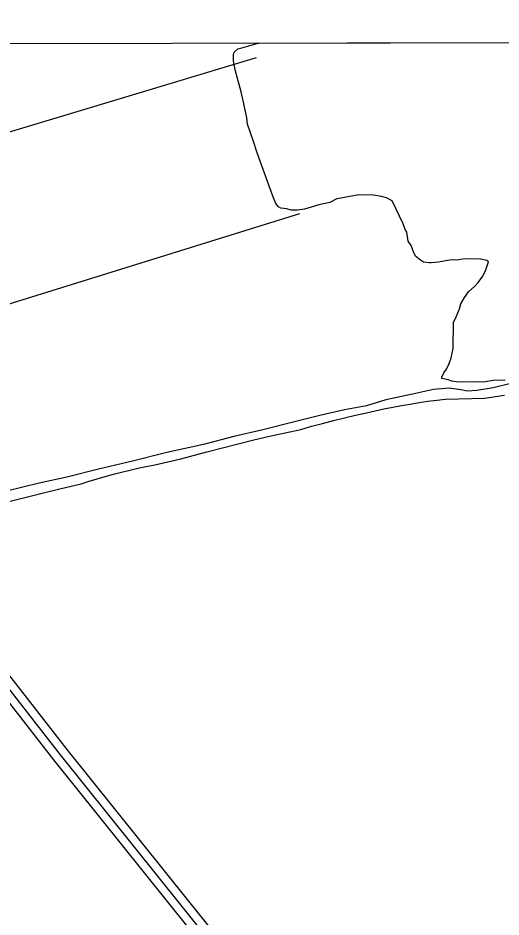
# Model space of a CAD drawing. Extents: x 3324104 to 3361979, y 612876 to 638273.
# Drawn here: x 3333625 to 3334490, y 634887 to 636496 of the extents above; entities that cross this region are included whole.
import ezdxf

# ---------------------------------------------------------------- set-up
doc = ezdxf.new("R2010")
doc.units = 0
for name, color, linetype in [('V-DTCH-CNTR', 7, 'Continuous'), ('V-GRID-FRAM', 7, 'Continuous'), ('V-ROAD-CNTR', 7, 'Continuous'), ('V-SITE-VEGE', 7, 'Continuous'), ('V-TOPO-SHOR', 7, 'Continuous')]:
    doc.layers.add(name, color=color, linetype=linetype)

msp = doc.modelspace()

# ---------------------------------------------------------------- linework, layer by layer
at = {"layer": 'V-DTCH-CNTR'}
msp.add_lwpolyline([(3333594.9, 635626.9), (3333630.8, 635636), (3333666.6, 635644.8), (3333702.5, 635653.5), (3333738.5, 635662), (3333752.8, 635666.7), (3333767.2, 635671.1), (3333781.6, 635675.4), (3333796.1, 635679.4), (3333810.7, 635683.2), (3333825.3, 635686.8), (3333839.9, 635690.1), (3333854.6, 635693.3), (3333870.3, 635696.4), (3333886, 635699.8), (3333901.6, 635703.3), (3333917.1, 635707.1), (3333932.6, 635711), (3333948, 635715.2), (3333963.4, 635719.5), (3333991.3, 635726.8), (3334019.2, 635733.8), (3334047.2, 635740.6), (3334075.2, 635747.2), (3334103.3, 635753.5), (3334131.4, 635759.6), (3334150.9, 635765.1), (3334170.4, 635770.4), (3334190, 635775.5), (3334209.7, 635780.2), (3334229.4, 635784.8), (3334249.2, 635789), (3334264.7, 635792.7), (3334280.3, 635796.1), (3334295.9, 635799.3), (3334311.6, 635802.3), (3334327.3, 635805), (3334343, 635807.5), (3334358.8, 635809.8), (3334374.6, 635811.8), (3334390.5, 635813.6), (3334459.9, 635815.5), (3334472, 635817.1), (3334484.1, 635819), (3334496.1, 635821)], dxfattribs=at)
at = {"layer": 'V-GRID-FRAM'}
msp.add_lwpolyline([(3328194.1, 636440.7), (3359767.9, 636495.9), (3359807.6, 618312.1), (3328217.9, 618256.9), (3328194.1, 636440.7)], dxfattribs=at)
at = {"layer": 'V-ROAD-CNTR'}
for points in [[(3337065, 634802.1), (3336610, 634460.9), (3336581.4, 634388.9), (3336581.9, 634317.6), (3336590.6, 634276.9), (3336595.7, 634202.1), (3336585.5, 634096.5), (3336580.4, 634022.6), (3336583.2, 633934.3), (3336586, 633871), (3336581.9, 633856.3), (3336127.4, 633490.8), (3335477.5, 632967.7), (3335473.8, 632972.1), (3334812.2, 633802), (3334513.2, 634183.1), (3334277.2, 634483.7), (3333713.4, 635186.6), (3333403.7, 635583.9), (3333381.8, 635628), (3333323.6, 635643.5)], [(3335462.2, 632962.6), (3334800.4, 633792.7), (3334501.4, 634173.8), (3334265.4, 634474.3), (3333701.6, 635177.3), (3333390.9, 635575.9), (3333371.4, 635615.2), (3333310.8, 635631.4), (3333276.5, 635582), (3333118.2, 635107.6), (3333098.2, 635098.7), (3333087.2, 635112), (3332809.6, 635583.9)], [(3335473.6, 632925.9), (3335473.6, 632925.9), (3335450.6, 632953.1), (3334788.7, 633783.4), (3334489.6, 634164.5), (3334253.7, 634465), (3333689.8, 635167.9), (3333378.2, 635567.8), (3333361, 635602.5), (3333317.1, 635614.2), (3333290, 635575.2), (3333130.3, 635096.6), (3333093.9, 635080.3), (3333074.9, 635103.3), (3332796.7, 635576.3)]]:
    msp.add_lwpolyline(points, dxfattribs=at)
at = {"layer": 'V-SITE-VEGE'}
for p, q in [((3334025.8, 636442.6), (3334038.3, 636445.8)), ((3334038.3, 636445.8), (3334053.1, 636450.1)), ((3334053.1, 636450.1), (3334057, 636451)), ((3334057, 636451), (3334870, 636452.4)), ((3334010.8, 636419.1), (3334010.9, 636430.4)), ((3334010.9, 636430.4), (3334012.1, 636434.9)), ((3334012.1, 636434.9), (3334019, 636440.4)), ((3334019, 636440.4), (3334025.8, 636442.6)), ((3334013.9, 636403.2), (3334010.8, 636419.1)), ((3334024.6, 636363.5), (3334013.9, 636403.2)), ((3334028.9, 636345.3), (3334024.6, 636363.5)), ((3334035.2, 636317), (3334028.9, 636345.3)), ((3334036.2, 636305.7), (3334035.2, 636317)), ((3334047, 636275), (3334036.2, 636305.7)), ((3334053.5, 636254.6), (3334047, 636275)), ((3334066.5, 636218.2), (3334053.5, 636254.6)), ((3334074, 636196.6), (3334066.5, 636218.2)), ((3334082.7, 636173.9), (3334074, 636196.6)), ((3334087.1, 636163.6), (3334082.7, 636173.9)), ((3334195.7, 636172.1), (3334183.2, 636165.6)), ((3334219.5, 636176.3), (3334195.7, 636172.1)), ((3334235.4, 636179.4), (3334219.5, 636176.3)), ((3334261.3, 636179), (3334235.4, 636179.4)), ((3334276, 636176.6), (3334261.3, 636179)), ((3334285, 636174.2), (3334276, 636176.6)), ((3334295.1, 636168.4), (3334285, 636174.2)), ((3334091.5, 636157.9), (3334087.1, 636163.6)), ((3334096, 636155.6), (3334091.5, 636157.9)), ((3334106.2, 636154.3), (3334096, 636155.6)), ((3334150.3, 636157), (3334137.8, 636153.8)), ((3334163.9, 636161.3), (3334150.3, 636157)), ((3334183.2, 636165.6), (3334163.9, 636161.3)), ((3334314.8, 636127.4), (3334295.1, 636168.4)), ((3334114, 636151.9), (3334106.2, 636154.3)), ((3334125.3, 636151.8), (3334114, 636151.9)), ((3334137.8, 636153.8), (3334125.3, 636151.8)), ((3334318, 636117.2), (3334314.8, 636127.4)), ((3334321.3, 636112.6), (3334318, 636117.2)), ((3334323.4, 636096.7), (3334321.3, 636112.6)), ((3334328.9, 636088.7), (3334323.4, 636096.7)), ((3334333.2, 636077.4), (3334328.9, 636088.7)), ((3334336.5, 636069.4), (3334333.2, 636077.4)), ((3334345.4, 636062.5), (3334336.5, 636069.4)), ((3334351, 636059), (3334345.4, 636062.5)), ((3334361.2, 636057.7), (3334351, 636059)), ((3334387.2, 636060.7), (3334378.1, 636058.6)), ((3334401.9, 636062.8), (3334387.2, 636060.7)), ((3334411, 636062.6), (3334401.9, 636062.8)), ((3334424.6, 636064.7), (3334411, 636062.6)), ((3334452.8, 636064.2), (3334424.6, 636064.7)), ((3334464.1, 636061.8), (3334452.8, 636064.2)), ((3334462.7, 636044.9), (3334467.4, 636059.5)), ((3334467.4, 636059.5), (3334464.1, 636061.8)), ((3334364.6, 636057.7), (3334361.2, 636057.7)), ((3334378.1, 636058.6), (3334364.6, 636057.7)), ((3334456.9, 636033.7), (3334462.7, 636044.9)), ((3334448.8, 636022.5), (3334456.9, 636033.7)), ((3334431.6, 636005.8), (3334443, 636015.8)), ((3334443, 636015.8), (3334448.8, 636022.5)), ((3334417.7, 635984.5), (3334424.6, 635995.7)), ((3334424.6, 635995.7), (3334431.6, 636005.8)), ((3334415.3, 635975.5), (3334417.7, 635984.5)), ((3334409.4, 635960.9), (3334415.3, 635975.5)), ((3334404, 635904.5), (3334404.7, 635950.8)), ((3334404.7, 635950.8), (3334409.4, 635960.9)), ((3334400.4, 635887.6), (3334404, 635904.5)), ((3334396.8, 635877.5), (3334400.4, 635887.6)), ((3334387.5, 635860.7), (3334392.2, 635867.4)), ((3334392.2, 635867.4), (3334396.8, 635877.5)), ((3334384, 635852.8), (3334387.5, 635860.7)), ((3334384, 635850.6), (3334384, 635852.8)), ((3334395.3, 635848.2), (3334384, 635850.6)), ((3334402, 635845.8), (3334395.3, 635848.2)), ((3334409.9, 635844.5), (3334402, 635845.8)), ((3334441.5, 635844.1), (3334409.9, 635844.5)), ((3334461.9, 635844.9), (3334441.5, 635844.1)), ((3334475.5, 635846.9), (3334461.9, 635844.9)), ((3334496.9, 635847.7), (3334475.5, 635846.9))]:
    msp.add_line(p, q, dxfattribs=at)
at = {"layer": 'V-TOPO-SHOR'}
for p, q in [((3333565.5, 636278.5), (3334052, 636425.4)), ((3333484.9, 635945.8), (3334129.5, 636145.7))]:
    msp.add_line(p, q, dxfattribs=at)
msp.add_lwpolyline([(3334504.9, 635841), (3334475.5, 635834.1), (3334446.5, 635829.3), (3334429.4, 635828.2), (3334418, 635830.5), (3334397.1, 635833.2), (3334368.9, 635831.2), (3334331.4, 635822.8), (3334283.9, 635812.3), (3334248.9, 635801.7), (3334209.4, 635794.3), (3334165.7, 635784.2), (3334120.2, 635773), (3334063.6, 635758.9), (3334011.8, 635746.8), (3333957.2, 635732.3), (3333891.5, 635718), (3333830.6, 635702.6), (3333769.5, 635688.5), (3333712.8, 635674.1), (3333663.1, 635663.3), (3333605.1, 635649.2)], dxfattribs=at)

doc.saveas('drawing.dxf')
